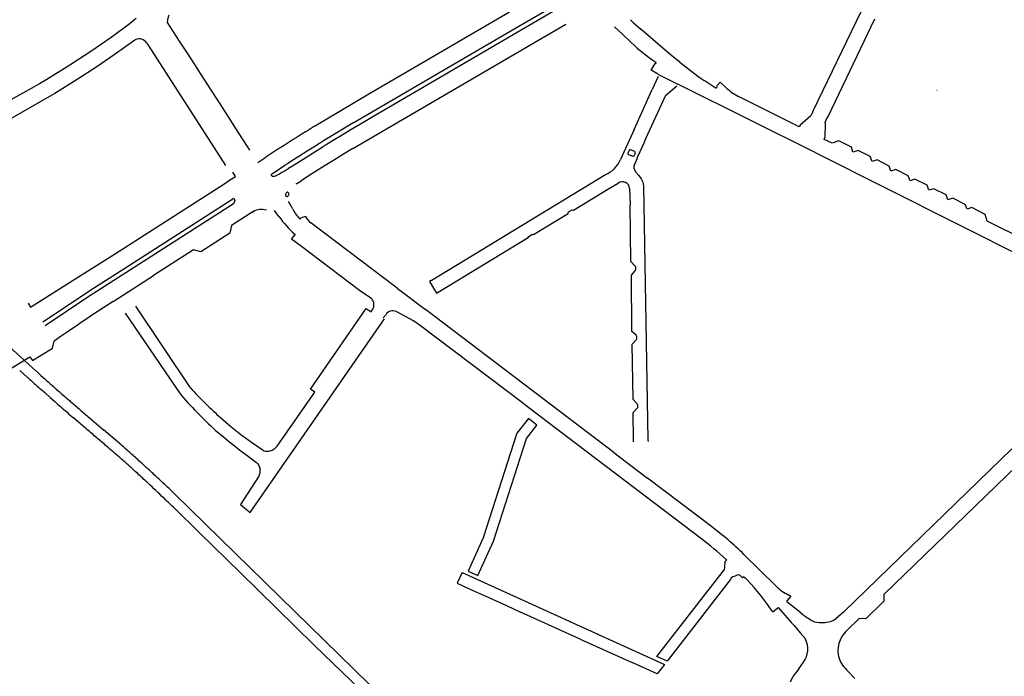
# Model space of a CAD drawing. Extents: x 148869 to 161638, y 453607 to 469810.
# Tile 847 of 1056: x 159124.27 to 159128.04, y 459847.22 to 459849.73. Entities that reach past the tile are written whole.
import ezdxf

# ---------------------------------------------------------------- set-up
doc = ezdxf.new("R2010")
doc.units = 0
doc.layers.add('LKI_V01_KANTRIJWEG', color=252, linetype='CONTINUOUS')

msp = doc.modelspace()

# ---------------------------------------------------------------- linework, layer by layer
at = {"layer": 'LKI_V01_KANTRIJWEG'}
for p, q in [((159126.179, 459849.7041), (159126.3178, 459849.7844)), ((159126.179, 459849.7041), (159126.3178, 459849.7844)), ((159126.326, 459849.7693), (159126.1882, 459849.6891)), ((159126.326, 459849.7693), (159126.1882, 459849.6891)), ((159124.7143, 459849.7335), (159124.7016, 459849.7233)), ((159124.7143, 459849.7335), (159124.7016, 459849.7233)), ((159126.6058, 459849.7286), (159126.6109, 459849.7238)), ((159126.6058, 459849.7286), (159126.6109, 459849.7238)), ((159127.4878, 459849.7594), (159127.3057, 459849.3815)), ((159127.4878, 459849.7594), (159127.3057, 459849.3815)), ((159127.3622, 459849.3586), (159127.5413, 459849.7331)), ((159127.3622, 459849.3586), (159127.5413, 459849.7331)), ((159125.545, 459849.3346), (159126.179, 459849.7041)), ((159125.545, 459849.3346), (159126.179, 459849.7041)), ((159126.2208, 459849.6318), (159126.3584, 459849.712)), ((159126.2208, 459849.6318), (159126.3584, 459849.712)), ((159126.5443, 459849.7025), (159126.5755, 459849.6742)), ((159126.5443, 459849.7025), (159126.5755, 459849.6742)), ((159126.6109, 459849.7238), (159126.616, 459849.7189)), ((159126.6109, 459849.7238), (159126.616, 459849.7189)), ((159126.616, 459849.7189), (159126.6462, 459849.6927)), ((159126.616, 459849.7189), (159126.6462, 459849.6927)), ((159126.7574, 459849.5967), (159126.6462, 459849.6927)), ((159126.7574, 459849.5967), (159126.6462, 459849.6927)), ((159126.1882, 459849.6891), (159125.6508, 459849.3755)), ((159126.1882, 459849.6891), (159125.6508, 459849.3755)), ((159126.5755, 459849.6742), (159126.6101, 459849.641)), ((159126.5755, 459849.6742), (159126.6101, 459849.641)), ((159125.5433, 459849.2371), (159126.2208, 459849.6318)), ((159125.5433, 459849.2371), (159126.2208, 459849.6318)), ((159126.7943, 459849.5673), (159126.7574, 459849.5967)), ((159126.7943, 459849.5673), (159126.7574, 459849.5967)), ((159126.6857, 459849.5359), (159126.7, 459849.5618)), ((159126.6857, 459849.5359), (159126.7, 459849.5618)), ((159126.7126, 459849.512), (159126.6894, 459849.4625)), ((159126.7126, 459849.512), (159126.6894, 459849.4625)), ((159126.7159, 459849.5187), (159126.7868, 459849.4827)), ((159126.7159, 459849.5187), (159126.7868, 459849.4827)), ((159126.7398, 459849.4396), (159126.7834, 459849.476)), ((159126.7398, 459849.4396), (159126.7834, 459849.476)), ((159126.9305, 459849.4686), (159126.888, 459849.4965)), ((159126.9305, 459849.4686), (159126.888, 459849.4965)), ((159126.9359, 459849.4762), (159126.9493, 459849.491)), ((159126.9359, 459849.4762), (159126.9493, 459849.491)), ((159126.9707, 459849.4706), (159126.9493, 459849.491)), ((159126.9707, 459849.4706), (159126.9493, 459849.491)), ((159126.62, 459849.3096), (159126.6894, 459849.4625)), ((159126.62, 459849.3096), (159126.6894, 459849.4625)), ((159127.2521, 459849.3194), (159127.0199, 459849.4352)), ((159127.2521, 459849.3194), (159127.0199, 459849.4352)), ((159127.7797, 459849.458), (159127.7789, 459849.4586)), ((159127.7797, 459849.458), (159127.7789, 459849.4586)), ((159125.6195, 459849.3573), (159125.5883, 459849.3391)), ((159125.6195, 459849.3573), (159125.5883, 459849.3391)), ((159125.6508, 459849.3755), (159125.6195, 459849.3573)), ((159125.6508, 459849.3755), (159125.6195, 459849.3573)), ((159127.2961, 459849.3622), (159127.2553, 459849.3259)), ((159127.2961, 459849.3622), (159127.2553, 459849.3259)), ((159127.3003, 459849.3688), (159127.2961, 459849.3622)), ((159127.3003, 459849.3688), (159127.2961, 459849.3622)), ((159127.3057, 459849.3815), (159127.3003, 459849.3688)), ((159127.3057, 459849.3815), (159127.3003, 459849.3688)), ((159127.3542, 459849.3432), (159127.3622, 459849.3586)), ((159127.3542, 459849.3432), (159127.3622, 459849.3586)), ((159125.545, 459849.3346), (159125.4882, 459849.3004)), ((159125.545, 459849.3346), (159125.4882, 459849.3004)), ((159125.5883, 459849.3391), (159125.5337, 459849.3069)), ((159125.5883, 459849.3391), (159125.5337, 459849.3069)), ((159127.2553, 459849.3259), (159127.2521, 459849.3194)), ((159127.2553, 459849.3259), (159127.2521, 459849.3194)), ((159127.3515, 459849.3352), (159127.3497, 459849.2788)), ((159127.3515, 459849.3352), (159127.3497, 459849.2788)), ((159127.3515, 459849.3352), (159127.3542, 459849.3432)), ((159127.3515, 459849.3352), (159127.3542, 459849.3432)), ((159125.4882, 459849.3004), (159125.4317, 459849.2659)), ((159125.4882, 459849.3004), (159125.4317, 459849.2659)), ((159125.5021, 459849.2881), (159125.4678, 459849.2674)), ((159125.5021, 459849.2881), (159125.4678, 459849.2674)), ((159125.5337, 459849.3069), (159125.5021, 459849.2881)), ((159125.5337, 459849.3069), (159125.5021, 459849.2881)), ((159126.62, 459849.3096), (159126.5679, 459849.194)), ((159126.62, 459849.3096), (159126.5679, 459849.194)), ((159127.3471, 459849.2717), (159127.3497, 459849.2788)), ((159127.3471, 459849.2717), (159127.3497, 459849.2788)), ((159125.3294, 459849.1804), (159125.4299, 459849.2439)), ((159125.3294, 459849.1804), (159125.4299, 459849.2439)), ((159125.3873, 459849.2382), (159125.3688, 459849.2266)), ((159125.3873, 459849.2382), (159125.3688, 459849.2266)), ((159125.416, 459849.2562), (159125.3873, 459849.2382)), ((159125.416, 459849.2562), (159125.3873, 459849.2382)), ((159125.4317, 459849.2659), (159125.416, 459849.2562)), ((159125.4317, 459849.2659), (159125.416, 459849.2562)), ((159125.4411, 459849.2509), (159125.4299, 459849.2439)), ((159125.4411, 459849.2509), (159125.4299, 459849.2439)), ((159125.4678, 459849.2674), (159125.4411, 459849.2509)), ((159125.4678, 459849.2674), (159125.4411, 459849.2509)), ((159127.3774, 459849.2567), (159127.3471, 459849.2717)), ((159127.3774, 459849.2567), (159127.3471, 459849.2717)), ((159125.1795, 459849.1837), (159125.2105, 459849.2039)), ((159125.1795, 459849.1837), (159125.2105, 459849.2039)), ((159125.3366, 459849.2061), (159125.3159, 459849.1929)), ((159125.3366, 459849.2061), (159125.3159, 459849.1929)), ((159125.3688, 459849.2266), (159125.3366, 459849.2061)), ((159125.3688, 459849.2266), (159125.3366, 459849.2061)), ((159125.5081, 459849.2155), (159125.473, 459849.1937)), ((159125.5081, 459849.2155), (159125.473, 459849.1937)), ((159125.5433, 459849.2371), (159125.5081, 459849.2155)), ((159125.5433, 459849.2371), (159125.5081, 459849.2155)), ((159126.6011, 459849.2292), (159126.5957, 459849.2192)), ((159126.6011, 459849.2292), (159126.5957, 459849.2192)), ((159126.5981, 459849.2134), (159126.6146, 459849.2076)), ((159126.5981, 459849.2134), (159126.6146, 459849.2076)), ((159126.6223, 459849.2253), (159126.6055, 459849.2313)), ((159126.6223, 459849.2253), (159126.6055, 459849.2313)), ((159126.6199, 459849.209), (159126.6246, 459849.2194)), ((159126.6199, 459849.209), (159126.6246, 459849.2194)), ((159127.3148, 459849.2207), (159128.2881, 459848.7316)), ((159127.3148, 459849.2207), (159128.2881, 459848.7316)), ((159125.3159, 459849.1929), (159125.2952, 459849.1797)), ((159125.3159, 459849.1929), (159125.2952, 459849.1797)), ((159125.3048, 459849.165), (159125.2965, 459849.1594)), ((159125.3048, 459849.165), (159125.2965, 459849.1594)), ((159125.3064, 459849.166), (159125.3048, 459849.165)), ((159125.3064, 459849.166), (159125.3048, 459849.165)), ((159125.3064, 459849.166), (159125.3294, 459849.1804)), ((159125.3064, 459849.166), (159125.3294, 459849.1804)), ((159125.473, 459849.1937), (159125.4214, 459849.1615)), ((159125.473, 459849.1937), (159125.4214, 459849.1615)), ((159125.2313, 459849.1348), (159125.2337, 459849.1401)), ((159125.2313, 459849.1348), (159125.2337, 459849.1401)), ((159125.2353, 459849.131), (159125.2313, 459849.1348)), ((159125.2353, 459849.131), (159125.2313, 459849.1348)), ((159125.2533, 459849.1349), (159125.2514, 459849.1338)), ((159125.2533, 459849.1349), (159125.2514, 459849.1338)), ((159125.2935, 459849.1575), (159125.2965, 459849.1594)), ((159125.2935, 459849.1575), (159125.2965, 459849.1594)), ((159125.3652, 459849.1258), (159125.3443, 459849.1123)), ((159125.3652, 459849.1258), (159125.3443, 459849.1123)), ((159125.3861, 459849.1392), (159125.3652, 459849.1258)), ((159125.3861, 459849.1392), (159125.3652, 459849.1258)), ((159125.4214, 459849.1615), (159125.3861, 459849.1392)), ((159125.4214, 459849.1615), (159125.3861, 459849.1392)), ((159125.8434, 459848.7317), (159126.5104, 459849.1371)), ((159125.8434, 459848.7317), (159126.5104, 459849.1371)), ((159125.0535, 459849.1032), (159125.0717, 459849.1149)), ((159125.0535, 459849.1032), (159125.0717, 459849.1149)), ((159125.3269, 459849.1011), (159125.3289, 459849.1024)), ((159125.3269, 459849.1011), (159125.3289, 459849.1024)), ((159125.3289, 459849.1024), (159125.3443, 459849.1123)), ((159125.3289, 459849.1024), (159125.3443, 459849.1123)), ((159126.5196, 459849.0806), (159126.5587, 459849.1041)), ((159126.5196, 459849.0806), (159126.5587, 459849.1041)), ((159126.6029, 459849.0836), (159126.6046, 459849.0207)), ((159126.6029, 459849.0836), (159126.6046, 459849.0207)), ((159125.3124, 459849.0072), (159125.2977, 459849.0344)), ((159125.3124, 459849.0072), (159125.2977, 459849.0344)), ((159126.6077, 459848.8039), (159126.6046, 459849.0207)), ((159126.6077, 459848.8039), (159126.6046, 459849.0207)), ((159125.1507, 459848.9876), (159125.1333, 459848.9764)), ((159125.1507, 459848.9876), (159125.1333, 459848.9764)), ((159125.1605, 459848.9939), (159125.1507, 459848.9876)), ((159125.1605, 459848.9939), (159125.1507, 459848.9876)), ((159125.1605, 459848.9939), (159125.1616, 459848.9946)), ((159125.1616, 459848.9946), (159125.1605, 459848.9939)), ((159125.1605, 459848.9939), (159125.1616, 459848.9946)), ((159125.1616, 459848.9946), (159125.1605, 459848.9939)), ((159125.2609, 459848.9762), (159125.2442, 459848.9993)), ((159125.2609, 459848.9762), (159125.2442, 459848.9993)), ((159125.363, 459848.9766), (159125.3436, 459848.9705)), ((159125.363, 459848.9766), (159125.3436, 459848.9705)), ((159125.3392, 459848.9683), (159125.3406, 459848.9673)), ((159125.3392, 459848.9683), (159125.3406, 459848.9673)), ((159125.7132, 459848.7029), (159125.3825, 459848.9527)), ((159125.7132, 459848.7029), (159125.3825, 459848.9527)), ((159128.1971, 459848.8455), (159127.9715, 459848.9583)), ((159128.1971, 459848.8455), (159127.9715, 459848.9583)), ((159125.3189, 459848.9048), (159125.3082, 459848.891)), ((159125.3189, 459848.9048), (159125.3082, 459848.891)), ((159125.3222, 459848.9078), (159125.3214, 459848.9084)), ((159125.3222, 459848.9078), (159125.3214, 459848.9084)), ((159126.6232, 459848.7879), (159126.6077, 459848.8039)), ((159126.6232, 459848.7879), (159126.6077, 459848.8039)), ((159124.6261, 459848.6515), (159124.7811, 459848.7508)), ((159124.6261, 459848.6515), (159124.7811, 459848.7508)), ((159126.6094, 459848.752), (159126.6242, 459848.7688)), ((159126.6094, 459848.752), (159126.6242, 459848.7688)), ((159126.6118, 459848.537), (159126.6094, 459848.752)), ((159126.6118, 459848.537), (159126.6094, 459848.752)), ((159126.6262, 459848.7738), (159126.626, 459848.7831)), ((159126.6262, 459848.7738), (159126.626, 459848.7831)), ((159125.7132, 459848.7029), (159125.8214, 459848.6205)), ((159125.7132, 459848.7029), (159125.8214, 459848.6205)), ((159124.6083, 459848.6399), (159124.5905, 459848.6283)), ((159124.6083, 459848.6399), (159124.5905, 459848.6283)), ((159124.6261, 459848.6515), (159124.6083, 459848.6399)), ((159124.6261, 459848.6515), (159124.6083, 459848.6399)), ((159124.0957, 459848.599), (159124.3323, 459848.3844)), ((159124.0957, 459848.599), (159124.3323, 459848.3844)), ((159124.5553, 459848.6052), (159124.5139, 459848.5777)), ((159124.5553, 459848.6052), (159124.5139, 459848.5777)), ((159124.5648, 459848.6115), (159124.5553, 459848.6052)), ((159124.5648, 459848.6115), (159124.5553, 459848.6052)), ((159124.5905, 459848.6283), (159124.5648, 459848.6115)), ((159124.5905, 459848.6283), (159124.5648, 459848.6115)), ((159124.6719, 459848.6064), (159124.8799, 459848.3015)), ((159124.6719, 459848.6064), (159124.8799, 459848.3015)), ((159124.9218, 459848.3211), (159124.7131, 459848.633)), ((159124.9218, 459848.3211), (159124.7131, 459848.633)), ((159125.3818, 459848.3158), (159125.5949, 459848.6248)), ((159125.3818, 459848.3158), (159125.5949, 459848.6248)), ((159125.5949, 459848.6248), (159125.6137, 459848.6117)), ((159125.5949, 459848.6248), (159125.6137, 459848.6117)), ((159125.6137, 459848.6117), (159125.62, 459848.622)), ((159125.6137, 459848.6117), (159125.62, 459848.622)), ((159125.62, 459848.622), (159125.6219, 459848.6255)), ((159125.62, 459848.622), (159125.6219, 459848.6255)), ((159125.6706, 459848.6022), (159125.6602, 459848.5889)), ((159125.6706, 459848.6022), (159125.6602, 459848.5889)), ((159126.5422, 459848.0741), (159125.8214, 459848.6205)), ((159126.5422, 459848.0741), (159125.8214, 459848.6205)), ((159124.4934, 459848.5639), (159124.4468, 459848.5316)), ((159124.4934, 459848.5639), (159124.4468, 459848.5316)), ((159124.4967, 459848.5662), (159124.4934, 459848.5639)), ((159124.4967, 459848.5662), (159124.4934, 459848.5639)), ((159124.5139, 459848.5777), (159124.4967, 459848.5662)), ((159124.5139, 459848.5777), (159124.4967, 459848.5662)), ((159124.4468, 459848.5316), (159124.4239, 459848.5156)), ((159124.4468, 459848.5316), (159124.4239, 459848.5156)), ((159126.6278, 459848.522), (159126.6118, 459848.537)), ((159126.6278, 459848.522), (159126.6118, 459848.537)), ((159124.4239, 459848.5156), (159124.401, 459848.4997)), ((159124.4239, 459848.5156), (159124.401, 459848.4997)), ((159126.6126, 459848.4882), (159126.628, 459848.5042)), ((159126.6126, 459848.4882), (159126.628, 459848.5042)), ((159126.6158, 459848.2762), (159126.6126, 459848.4882)), ((159126.6158, 459848.2762), (159126.6126, 459848.4882)), ((159126.6303, 459848.5094), (159126.6303, 459848.5164)), ((159126.6303, 459848.5094), (159126.6303, 459848.5164)), ((159124.2988, 459848.3611), (159124.2689, 459848.388)), ((159124.2988, 459848.3611), (159124.2689, 459848.388)), ((159125.2543, 459848.0985), (159125.3984, 459848.3043)), ((159125.2543, 459848.0985), (159125.3984, 459848.3043)), ((159125.3984, 459848.3043), (159125.3818, 459848.3158)), ((159125.3984, 459848.3043), (159125.3818, 459848.3158)), ((159126.2001, 459848.2572), (159126.1922, 459848.2639)), ((159126.2001, 459848.2572), (159126.1922, 459848.2639)), ((159126.6315, 459848.2603), (159126.6158, 459848.2762)), ((159126.6315, 459848.2603), (159126.6158, 459848.2762)), ((159126.2918, 459848.1872), (159126.2001, 459848.2572)), ((159126.2918, 459848.1872), (159126.2001, 459848.2572)), ((159126.6158, 459848.227), (159126.6322, 459848.243)), ((159126.6158, 459848.227), (159126.6322, 459848.243)), ((159126.618, 459848.1213), (159126.6158, 459848.227)), ((159126.618, 459848.1213), (159126.6158, 459848.227)), ((159126.6346, 459848.249), (159126.6343, 459848.2553)), ((159126.6346, 459848.249), (159126.6343, 459848.2553)), ((159124.5215, 459848.1659), (159124.4745, 459848.2061)), ((159124.5215, 459848.1659), (159124.4745, 459848.2061)), ((159124.5356, 459848.2066), (159124.5891, 459848.161)), ((159124.5356, 459848.2066), (159124.5891, 459848.161)), ((159126.8785, 459847.7427), (159126.2918, 459848.1872)), ((159126.8785, 459847.7427), (159126.2918, 459848.1872)), ((159124.6568, 459848.1029), (159124.5891, 459848.161)), ((159124.6568, 459848.1029), (159124.5891, 459848.161)), ((159126.6179, 459848.1145), (159126.618, 459848.1213)), ((159126.6179, 459848.1145), (159126.618, 459848.1213)), ((159126.6724, 459848.1222), (159126.6731, 459848.1159)), ((159126.6724, 459848.1222), (159126.6731, 459848.1159)), ((159126.5422, 459848.0741), (159126.6714, 459847.9759)), ((159126.5422, 459848.0741), (159126.6714, 459847.9759)), ((159127.5767, 459847.5313), (159128.1287, 459848.0657)), ((159127.5767, 459847.5313), (159128.1287, 459848.0657)), ((159126.9155, 459847.7906), (159126.6714, 459847.9759)), ((159126.9155, 459847.7906), (159126.6714, 459847.9759)), ((159125.836, 459846.9638), (159124.8633, 459847.9135)), ((159125.836, 459846.9638), (159124.8633, 459847.9135)), ((159126.969, 459847.6568), (159126.9743, 459847.6626)), ((159126.969, 459847.6568), (159126.9743, 459847.6626)), ((159126.9706, 459847.666), (159126.9743, 459847.6626)), ((159126.9706, 459847.666), (159126.9743, 459847.6626)), ((159127.162, 459847.5639), (159127.0402, 459847.6838)), ((159127.162, 459847.5639), (159127.0402, 459847.6838)), ((159127.0395, 459847.5986), (159127.0447, 459847.594)), ((159127.0395, 459847.5986), (159127.0447, 459847.594)), ((159127.0447, 459847.594), (159127.0528, 459847.586)), ((159127.0447, 459847.594), (159127.0528, 459847.586)), ((159125.9675, 459847.5624), (159126.0121, 459847.5418)), ((159125.9675, 459847.5624), (159126.0121, 459847.5418)), ((159126.0121, 459847.5418), (159126.0411, 459847.5287)), ((159126.0121, 459847.5418), (159126.0411, 459847.5287)), ((159126.0411, 459847.5287), (159126.131, 459847.488)), ((159126.0411, 459847.5287), (159126.131, 459847.488)), ((159127.2203, 459847.5243), (159127.205, 459847.5078)), ((159127.2203, 459847.5243), (159127.205, 459847.5078)), ((159127.2203, 459847.5243), (159127.2119, 459847.5279)), ((159127.2203, 459847.5243), (159127.2119, 459847.5279)), ((159127.5067, 459847.4379), (159127.5762, 459847.5057)), ((159127.5067, 459847.4379), (159127.5762, 459847.5057)), ((159127.5762, 459847.5057), (159127.5767, 459847.5313)), ((159127.5762, 459847.5057), (159127.5767, 459847.5313)), ((159126.131, 459847.488), (159126.1847, 459847.463)), ((159126.131, 459847.488), (159126.1847, 459847.463)), ((159127.1512, 459847.4638), (159127.1689, 459847.4784)), ((159127.1512, 459847.4638), (159127.1689, 459847.4784)), ((159127.1719, 459847.479), (159127.2218, 459847.4226)), ((159127.1719, 459847.479), (159127.2218, 459847.4226)), ((159127.2577, 459847.46), (159127.2049, 459847.5029)), ((159127.2577, 459847.46), (159127.2049, 459847.5029)), ((159126.4138, 459847.3595), (159126.1847, 459847.463)), ((159126.4138, 459847.3595), (159126.1847, 459847.463)), ((159127.2577, 459847.46), (159127.2655, 459847.4538)), ((159127.2577, 459847.46), (159127.2655, 459847.4538)), ((159127.4816, 459847.4381), (159127.4341, 459847.3927)), ((159127.4816, 459847.4381), (159127.4341, 459847.3927)), ((159127.5067, 459847.4379), (159127.4816, 459847.4381)), ((159127.5067, 459847.4379), (159127.4816, 459847.4381)), ((159127.2218, 459847.4226), (159127.2318, 459847.4114)), ((159127.2218, 459847.4226), (159127.2318, 459847.4114)), ((159127.2318, 459847.4114), (159127.256, 459847.3844)), ((159127.2318, 459847.4114), (159127.256, 459847.3844)), ((159126.4138, 459847.3595), (159126.6119, 459847.2698)), ((159126.4138, 459847.3595), (159126.6119, 459847.2698)), ((159127.2752, 459847.3603), (159127.256, 459847.3844)), ((159127.2752, 459847.3603), (159127.256, 459847.3844)), ((159127.2501, 459847.2463), (159127.237, 459847.2298)), ((159127.2501, 459847.2463), (159127.237, 459847.2298)), ((159127.2501, 459847.2463), (159127.2681, 459847.2715)), ((159127.2501, 459847.2463), (159127.2681, 459847.2715)), ((159127.4375, 459847.2375), (159127.465, 459847.2086)), ((159127.4375, 459847.2375), (159127.465, 459847.2086))]:
    msp.add_line(p, q, dxfattribs=at)
for points in [[(159124.8345, 459849.7187), (159124.8354, 459849.7289), (159124.8396, 459849.7458), (159124.8403, 459849.7469)], [(159124.8345, 459849.7187), (159124.8354, 459849.7289), (159124.8396, 459849.7458), (159124.8403, 459849.7469)], [(159125.397, 459849.3219), (159125.6052, 459849.4459), (159126.1431, 459849.7593)], [(159125.397, 459849.3219), (159125.6052, 459849.4459), (159126.1431, 459849.7593)], [(159124.7016, 459849.7233), (159124.6913, 459849.7149), (159124.6673, 459849.6966), (159124.6183, 459849.6616), (159124.5444, 459849.6106), (159124.4599, 459849.556), (159124.372, 459849.5006), (159124.3449, 459849.4846), (159124.2803, 459849.4485), (159124.255, 459849.4346), (159124.1937, 459849.4002), (159124.1297, 459849.3618), (159123.9869, 459849.2694), (159123.8708, 459849.1887), (159123.8473, 459849.1707), (159123.7688, 459849.1095)], [(159124.7016, 459849.7233), (159124.6913, 459849.7149), (159124.6673, 459849.6966), (159124.6183, 459849.6616), (159124.5444, 459849.6106), (159124.4599, 459849.556), (159124.372, 459849.5006), (159124.3449, 459849.4846), (159124.2803, 459849.4485), (159124.255, 459849.4346), (159124.1937, 459849.4002), (159124.1297, 459849.3618), (159123.9869, 459849.2694), (159123.8708, 459849.1887), (159123.8473, 459849.1707), (159123.7688, 459849.1095)], [(159125.1488, 459849.2308), (159125.1378, 459849.2481), (159125.1239, 459849.2702), (159125.1186, 459849.2781), (159125.0987, 459849.3091), (159125.0677, 459849.3576), (159125.0352, 459849.4078), (159125.0046, 459849.4552), (159124.9722, 459849.5054), (159124.9388, 459849.5575), (159124.9081, 459849.6055), (159124.8807, 459849.6476), (159124.8345, 459849.7187)], [(159125.1488, 459849.2308), (159125.1378, 459849.2481), (159125.1239, 459849.2702), (159125.1186, 459849.2781), (159125.0987, 459849.3091), (159125.0677, 459849.3576), (159125.0352, 459849.4078), (159125.0046, 459849.4552), (159124.9722, 459849.5054), (159124.9388, 459849.5575), (159124.9081, 459849.6055), (159124.8807, 459849.6476), (159124.8345, 459849.7187)], [(159124.4008, 459849.4452), (159124.403, 459849.4487), (159124.4884, 459849.5017), (159124.5641, 459849.5506), (159124.6303, 459849.5962), (159124.7094, 459849.6519), (159124.7106, 459849.653)], [(159124.4008, 459849.4452), (159124.403, 459849.4487), (159124.4884, 459849.5017), (159124.5641, 459849.5506), (159124.6303, 459849.5962), (159124.7094, 459849.6519), (159124.7106, 459849.653)], [(159124.7548, 459849.6394), (159124.7713, 459849.614), (159125.0566, 459849.172)], [(159124.7548, 459849.6394), (159124.7713, 459849.614), (159125.0566, 459849.172)], [(159126.7159, 459849.5187), (159126.7067, 459849.5242), (159126.6857, 459849.5359)], [(159126.7159, 459849.5187), (159126.7067, 459849.5242), (159126.6857, 459849.5359)], [(159127.3148, 459849.2207), (159126.8021, 459849.4755), (159126.7868, 459849.4827)], [(159127.3148, 459849.2207), (159126.8021, 459849.4755), (159126.7868, 459849.4827)], [(159124.4008, 459849.4452), (159124.3922, 459849.4404), (159124.1832, 459849.3219)], [(159124.4008, 459849.4452), (159124.3922, 459849.4404), (159124.1832, 459849.3219)], [(159127.9715, 459848.9583), (159127.9638, 459848.9843), (159127.912, 459849.0105), (159127.8939, 459849.004), (159127.8865, 459849.0227), (159127.8399, 459849.0468), (159127.8208, 459849.0402), (159127.8139, 459849.059), (159127.7671, 459849.0827), (159127.7479, 459849.0769), (159127.7416, 459849.0961), (159127.6945, 459849.1197), (159127.6758, 459849.1129), (159127.6688, 459849.1324), (159127.6217, 459849.1562), (159127.6023, 459849.1498), (159127.5962, 459849.169), (159127.5498, 459849.1928), (159127.5307, 459849.1866), (159127.5238, 459849.2056), (159127.4768, 459849.229), (159127.4575, 459849.223), (159127.4515, 459849.2419), (159127.4039, 459849.2656), (159127.3774, 459849.2567)], [(159127.9715, 459848.9583), (159127.9638, 459848.9843), (159127.912, 459849.0105), (159127.8939, 459849.004), (159127.8865, 459849.0227), (159127.8399, 459849.0468), (159127.8208, 459849.0402), (159127.8139, 459849.059), (159127.7671, 459849.0827), (159127.7479, 459849.0769), (159127.7416, 459849.0961), (159127.6945, 459849.1197), (159127.6758, 459849.1129), (159127.6688, 459849.1324), (159127.6217, 459849.1562), (159127.6023, 459849.1498), (159127.5962, 459849.169), (159127.5498, 459849.1928), (159127.5307, 459849.1866), (159127.5238, 459849.2056), (159127.4768, 459849.229), (159127.4575, 459849.223), (159127.4515, 459849.2419), (159127.4039, 459849.2656), (159127.3774, 459849.2567)], [(159125.2337, 459849.1401), (159125.2458, 459849.1478), (159125.2836, 459849.1724), (159125.2952, 459849.1797)], [(159125.2337, 459849.1401), (159125.2458, 459849.1478), (159125.2836, 459849.1724), (159125.2952, 459849.1797)], [(159125.0717, 459849.1149), (159125.0946, 459849.1295), (159125.0842, 459849.1462)], [(159125.0717, 459849.1149), (159125.0946, 459849.1295), (159125.0842, 459849.1462)], [(159126.6207, 459849.1582), (159126.6267, 459849.1456), (159126.6386, 459849.1331), (159126.6467, 459849.1208), (159126.6533, 459849.1079), (159126.6557, 459849.0933), (159126.6724, 459848.1222)], [(159126.6207, 459849.1582), (159126.6267, 459849.1456), (159126.6386, 459849.1331), (159126.6467, 459849.1208), (159126.6533, 459849.1079), (159126.6557, 459849.0933), (159126.6724, 459848.1222)], [(159124.301, 459848.6446), (159124.3098, 459848.6303), (159124.4832, 459848.7389), (159124.6309, 459848.8323), (159125.0535, 459849.1032)], [(159124.301, 459848.6446), (159124.3098, 459848.6303), (159124.4832, 459848.7389), (159124.6309, 459848.8323), (159125.0535, 459849.1032)], [(159125.8706, 459848.6867), (159126.2148, 459848.8956), (159126.2164, 459848.8998), (159126.2309, 459848.9085), (159126.2346, 459848.9077), (159126.3674, 459848.9884), (159126.3683, 459848.9942), (159126.3823, 459849.0025), (159126.3884, 459849.0013), (159126.5196, 459849.0806)], [(159125.8706, 459848.6867), (159126.2148, 459848.8956), (159126.2164, 459848.8998), (159126.2309, 459848.9085), (159126.2346, 459848.9077), (159126.3674, 459848.9884), (159126.3683, 459848.9942), (159126.3823, 459849.0025), (159126.3884, 459849.0013), (159126.5196, 459849.0806)], [(159124.3566, 459848.5732), (159124.5549, 459848.7054), (159124.6667, 459848.7763), (159125.0838, 459849.0439)], [(159124.3566, 459848.5732), (159124.5549, 459848.7054), (159124.6667, 459848.7763), (159125.0838, 459849.0439)], [(159125.0918, 459849.039), (159125.0886, 459849.0265), (159125.083, 459849.0224), (159124.5293, 459848.6674), (159124.37, 459848.5605), (159124.3664, 459848.5585)], [(159125.0918, 459849.039), (159125.0886, 459849.0265), (159125.083, 459849.0224), (159124.5293, 459848.6674), (159124.37, 459848.5605), (159124.3664, 459848.5585)], [(159125.1333, 459848.9764), (159125.0793, 459848.9418), (159125.0733, 459848.9131), (159124.9621, 459848.8419), (159124.9333, 459848.8484), (159124.7811, 459848.7508)], [(159125.1333, 459848.9764), (159125.0793, 459848.9418), (159125.0733, 459848.9131), (159124.9621, 459848.8419), (159124.9333, 459848.8484), (159124.7811, 459848.7508)], [(159125.3082, 459848.891), (159125.3468, 459848.8633), (159125.5696, 459848.6943), (159125.6118, 459848.6652)], [(159125.3082, 459848.891), (159125.3468, 459848.8633), (159125.5696, 459848.6943), (159125.6118, 459848.6652)], [(159125.8434, 459848.7317), (159125.8364, 459848.7274), (159125.8643, 459848.6827), (159125.8706, 459848.6867)], [(159125.8434, 459848.7317), (159125.8364, 459848.7274), (159125.8643, 459848.6827), (159125.8706, 459848.6867)], [(159126.1922, 459848.2639), (159125.7976, 459848.5627), (159125.7751, 459848.5769), (159125.7089, 459848.6126)], [(159126.1922, 459848.2639), (159125.7976, 459848.5627), (159125.7751, 459848.5769), (159125.7089, 459848.6126)], [(159125.1844, 459847.9833), (159125.1133, 459847.8746), (159125.1506, 459847.8442), (159125.6645, 459848.5852)], [(159125.1844, 459847.9833), (159125.1133, 459847.8746), (159125.1506, 459847.8442), (159125.6645, 459848.5852)], [(159123.9835, 459848.243), (159124.0627, 459848.2905), (159124.3072, 459848.44), (159124.3174, 459848.4256), (159124.3947, 459848.4729), (159124.401, 459848.4997)], [(159123.9835, 459848.243), (159124.0627, 459848.2905), (159124.3072, 459848.44), (159124.3174, 459848.4256), (159124.3947, 459848.4729), (159124.401, 459848.4997)], [(159124.3672, 459848.3001), (159124.3849, 459848.2845), (159124.4026, 459848.2689)], [(159124.3672, 459848.3001), (159124.3849, 459848.2845), (159124.4026, 459848.2689)], [(159125.0389, 459848.2059), (159125.0766, 459848.1736), (159125.1154, 459848.1426), (159125.1552, 459848.1129), (159125.1962, 459848.0848)], [(159125.0389, 459848.2059), (159125.0766, 459848.1736), (159125.1154, 459848.1426), (159125.1552, 459848.1129), (159125.1962, 459848.0848)], [(159126.0429, 459847.7476), (159125.9849, 459847.6202), (159126.0223, 459847.603), (159126.0818, 459847.7345), (159126.2083, 459848.1273), (159126.2482, 459848.1784), (159126.2152, 459848.2037), (159126.1713, 459848.1471), (159126.0429, 459847.7476)], [(159126.0429, 459847.7476), (159125.9849, 459847.6202), (159126.0223, 459847.603), (159126.0818, 459847.7345), (159126.2083, 459848.1273), (159126.2482, 459848.1784), (159126.2152, 459848.2037), (159126.1713, 459848.1471), (159126.0429, 459847.7476)], [(159128.0654, 459848.0879), (159127.4231, 459847.4643), (159127.3923, 459847.4377)], [(159128.0654, 459848.0879), (159127.4231, 459847.4643), (159127.3923, 459847.4377)], [(159125.1743, 459848.0358), (159125.1797, 459848.0305), (159125.1838, 459848.0241), (159125.1866, 459848.0171), (159125.1884, 459848.0098)], [(159125.1743, 459848.0358), (159125.1797, 459848.0305), (159125.1838, 459848.0241), (159125.1866, 459848.0171), (159125.1884, 459848.0098)], [(159124.8567, 459847.8645), (159124.9584, 459847.7647), (159125.112, 459847.6147), (159125.2514, 459847.4787), (159125.3974, 459847.3359), (159125.5366, 459847.1997), (159125.6758, 459847.064), (159125.8151, 459846.9284), (159125.9545, 459846.7922), (159125.9792, 459846.7681)], [(159124.8567, 459847.8645), (159124.9584, 459847.7647), (159125.112, 459847.6147), (159125.2514, 459847.4787), (159125.3974, 459847.3359), (159125.5366, 459847.1997), (159125.6758, 459847.064), (159125.8151, 459846.9284), (159125.9545, 459846.7922), (159125.9792, 459846.7681)], [(159126.99, 459847.5935), (159126.9911, 459847.592), (159126.7459, 459847.2751), (159126.707, 459847.2928), (159126.9653, 459847.6267)], [(159126.99, 459847.5935), (159126.9911, 459847.592), (159126.7459, 459847.2751), (159126.707, 459847.2928), (159126.9653, 459847.6267)], [(159125.9618, 459847.6148), (159125.9431, 459847.5734), (159125.9675, 459847.5624)], [(159125.9618, 459847.6148), (159125.9431, 459847.5734), (159125.9675, 459847.5624)], [(159125.9618, 459847.6148), (159126.7367, 459847.263), (159126.7082, 459847.2266), (159126.6119, 459847.2698)], [(159125.9618, 459847.6148), (159126.7367, 459847.263), (159126.7082, 459847.2266), (159126.6119, 459847.2698)], [(159127.0395, 459847.5986), (159127.0352, 459847.5945), (159127.0234, 459847.6063)], [(159127.0395, 459847.5986), (159127.0352, 459847.5945), (159127.0234, 459847.6063)]]:
    msp.add_lwpolyline(points, dxfattribs=at)
for centre, radius, start, end in [((159124.7252, 459849.6216), 0.0345, 30.8641, 114.9832), ((159124.7252, 459849.6216), 0.0345, 30.8641, 114.9832), ((159127.0975, 459850.1552), 0.7085, 226.5326, 236.2106), ((159127.0975, 459850.1552), 0.7085, 226.5326, 236.2106), ((159126.7016, 459849.5642), 0.00285, 236.4895, 49.65), ((159126.7016, 459849.5642), 0.00285, 236.4895, 49.65), ((159127.6862, 459850.6501), 1.4028, 230.5256, 235.3207), ((159127.6862, 459850.6501), 1.4028, 230.5256, 235.3207), ((159126.9328, 459849.4727), 0.00468, 241.4013, 48.7256), ((159126.9328, 459849.4727), 0.00468, 241.4013, 48.7256), ((159127.1385, 459849.6522), 0.2473, 227.2548, 241.3313), ((159127.1385, 459849.6522), 0.2473, 227.2548, 241.3313), ((159136.4495, 459844.9038), 10.7168, 154.96091, 156.52129), ((159136.4495, 459844.9038), 10.7168, 154.96091, 156.52129), ((159131.4593, 459839.5276), 11.5186, 121.75628, 122.85393), ((159131.4593, 459839.5276), 11.5186, 121.75628, 122.85393), ((159126.6015, 459849.2182), 0.00587, 170.6642, 234.3477), ((159126.6015, 459849.2182), 0.00587, 170.6642, 234.3477), ((159126.6044, 459849.2278), 0.00365, 73.3497, 156.8266), ((159126.6044, 459849.2278), 0.00365, 73.3497, 156.8266), ((159126.6163, 459849.2121), 0.00474, 249.4229, 319.8189), ((159126.6163, 459849.2121), 0.00474, 249.4229, 319.8189), ((159126.62, 459849.221), 0.00483, 341.1122, 62.7601), ((159126.62, 459849.221), 0.00483, 341.1122, 62.7601), ((159126.4714, 459849.234), 0.1044, 291.9204, 337.4683), ((159126.4714, 459849.234), 0.1044, 291.9204, 337.4683), ((159126.6375, 459849.1667), 0.0188, 158.6664, 206.8465), ((159126.6375, 459849.1667), 0.0188, 158.6664, 206.8465), ((159125.2393, 459849.1548), 0.0242, 260.3106, 299.8994), ((159125.2393, 459849.1548), 0.0242, 260.3106, 299.8994), ((159124.9982, 459849.6365), 0.5627, 296.9534, 299.3054), ((159124.9982, 459849.6365), 0.5627, 296.9534, 299.3054), ((159125.052, 459849.5446), 0.4562, 299.0637, 301.9606), ((159125.052, 459849.5446), 0.4562, 299.0637, 301.9606), ((159126.5749, 459849.0811), 0.0281, 5.2245, 125.2203), ((159126.5749, 459849.0811), 0.0281, 5.2245, 125.2203), ((159125.2993, 459849.0599), 0.0132, 170.6334, 196.5434), ((159125.2993, 459849.0599), 0.0132, 170.6334, 196.5434), ((159125.2953, 459849.0607), 0.00908, 145.9013, 171.45), ((159125.2953, 459849.0607), 0.00908, 145.9013, 171.45), ((159125.2904, 459849.0572), 0.00391, 196.2823, 243.6555), ((159125.2904, 459849.0572), 0.00391, 196.2823, 243.6555), ((159125.2953, 459849.0608), 0.00903, 120.7285, 146.4476), ((159125.2953, 459849.0608), 0.00903, 120.7285, 146.4476), ((159125.2912, 459849.0588), 0.00562, 244.1032, 291.589), ((159125.2912, 459849.0588), 0.00562, 244.1032, 291.589), ((159125.2933, 459849.0635), 0.00567, 79.5005, 117.8046), ((159125.2933, 459849.0635), 0.00567, 79.5005, 117.8046), ((159125.2894, 459849.0631), 0.0102, 291.7791, 326.7341), ((159125.2894, 459849.0631), 0.0102, 291.7791, 326.7341), ((159125.2929, 459849.0631), 0.00623, 38.2864, 76.141), ((159125.2929, 459849.0631), 0.00623, 38.2864, 76.141), ((159125.2918, 459849.0622), 0.00756, 1.33, 38.4736), ((159125.2918, 459849.0622), 0.00756, 1.33, 38.4736), ((159125.2909, 459849.0622), 0.00855, 326.4611, 1.4643), ((159125.2909, 459849.0622), 0.00855, 326.4611, 1.4643), ((159125.0867, 459849.0396), 0.00517, 352.9661, 123.4112), ((159125.0867, 459849.0396), 0.00517, 352.9661, 123.4112), ((159125.1927, 459848.9464), 0.0574, 69.8033, 122.8202), ((159125.1927, 459848.9464), 0.0574, 69.8033, 122.8202), ((159125.5756, 459849.1964), 0.384, 214.975, 228.5675), ((159125.5756, 459849.1964), 0.384, 214.975, 228.5675), ((159125.4701, 459849.0873), 0.1769, 206.9179, 222.2715), ((159125.4701, 459849.0873), 0.1769, 206.9179, 222.2715), ((159125.4132, 459848.9978), 0.0545, 202.9413, 235.8231), ((159125.4132, 459848.9978), 0.0545, 202.9413, 235.8231), ((159125.3413, 459848.9696), 0.00246, 253.4972, 21.0839), ((159125.3413, 459848.9696), 0.00246, 253.4972, 21.0839), ((159125.3205, 459848.9064), 0.00225, 225.9092, 39.2214), ((159125.3205, 459848.9064), 0.00225, 225.9092, 39.2214), ((159126.4766, 459848.6994), 0.1713, 29.2569, 31.1068), ((159126.4766, 459848.6994), 0.1713, 29.2569, 31.1068), ((159126.6159, 459848.775), 0.0104, 323.675, 353.6699), ((159126.6159, 459848.775), 0.0104, 323.675, 353.6699), ((159125.5911, 459848.6388), 0.0335, 336.4989, 51.8315), ((159125.5911, 459848.6388), 0.0335, 336.4989, 51.8315), ((159125.6958, 459848.5853), 0.0303, 64.4332, 146.0745), ((159125.6958, 459848.5853), 0.0303, 64.4332, 146.0745), ((159126.5977, 459848.505), 0.0345, 19.254, 29.4485), ((159126.5977, 459848.505), 0.0345, 19.254, 29.4485), ((159126.6246, 459848.5087), 0.00574, 307.4225, 355.0208), ((159126.6246, 459848.5087), 0.00574, 307.4225, 355.0208), ((159126.6243, 459848.5087), 0.00602, 355.2316, 6.6781), ((159126.6243, 459848.5087), 0.00602, 355.2316, 6.6781), ((159124.4466, 459848.5082), 0.1684, 227.2847, 228.559), ((159124.4466, 459848.5082), 0.1684, 227.2847, 228.559), ((159129.7192, 459854.3422), 8.032, 227.90738, 228.19272), ((159129.7192, 459854.3422), 8.032, 227.90738, 228.19272), ((159124.326, 459848.3909), 0.0403, 227.5435, 229.1027), ((159124.326, 459848.3909), 0.0403, 227.5435, 229.1027), ((159133.8582, 459859.0377), 14.3308, 228.16428, 228.3431), ((159133.8582, 459859.0377), 14.3308, 228.16428, 228.3431), ((159131.8968, 459856.7702), 11.2934, 228.16957, 228.39149), ((159131.8968, 459856.7702), 11.2934, 228.16957, 228.39149), ((159134.3519, 459859.5756), 15.0608, 228.30003, 228.47441), ((159134.3519, 459859.5756), 15.0608, 228.30003, 228.47441), ((159132.2562, 459857.1802), 11.8387, 228.40846, 228.68825), ((159132.2562, 459857.1802), 11.8387, 228.40846, 228.68825), ((159126.0055, 459849.2534), 1.4742, 220.2203, 227.9698), ((159126.0055, 459849.2534), 1.4742, 220.2203, 227.9698), ((159126.0291, 459849.3298), 1.4978, 222.3337, 228.6186), ((159126.0291, 459849.3298), 1.4978, 222.3337, 228.6186), ((159131.2798, 459856.0716), 10.4008, 228.60747, 228.7727), ((159131.2798, 459856.0716), 10.4008, 228.60747, 228.7727), ((159127.0454, 459851.246), 3.9414, 228.6376, 229.0992), ((159127.0454, 459851.246), 3.9414, 228.6376, 229.0992), ((159128.646, 459853.0997), 6.3905, 229.1341, 229.55106), ((159128.646, 459853.0997), 6.3905, 229.1341, 229.55106), ((159126.6137, 459848.247), 0.0222, 21.9246, 36.9524), ((159126.6137, 459848.247), 0.0222, 21.9246, 36.9524), ((159128.5052, 459852.8996), 6.1866, 228.73827, 229.04139), ((159128.5052, 459852.8996), 6.1866, 228.73827, 229.04139), ((159129.3644, 459853.8763), 7.4874, 228.97538, 229.22584), ((159129.3644, 459853.8763), 7.4874, 228.97538, 229.22584), ((159128.014, 459852.3584), 5.4164, 229.5509, 230.0429), ((159128.014, 459852.3584), 5.4164, 229.5509, 230.0429), ((159126.6228, 459848.2503), 0.0118, 322.1982, 354.0022), ((159126.6228, 459848.2503), 0.0118, 322.1982, 354.0022), ((159121.9325, 459845.1047), 4.0092, 49.0792, 49.7768), ((159121.9325, 459845.1047), 4.0092, 49.0792, 49.7768), ((159126.9468, 459850.4484), 2.9937, 229.9014, 233.6962), ((159126.9468, 459850.4484), 2.9937, 229.9014, 233.6962), ((159121.3502, 459844.3147), 4.9883, 49.4036, 49.9693), ((159121.3502, 459844.3147), 4.9883, 49.4036, 49.9693), ((159119.8577, 459842.5571), 7.294, 48.99394, 49.48602), ((159119.8577, 459842.5571), 7.294, 48.99394, 49.48602), ((159121.0018, 459843.921), 5.554, 48.3449, 48.8462), ((159121.0018, 459843.921), 5.554, 48.3449, 48.8462), ((159120.4338, 459843.2853), 6.4065, 47.8936, 48.32826), ((159120.4338, 459843.2853), 6.4065, 47.8936, 48.32826), ((159125.2162, 459848.1152), 0.0364, 236.5949, 266.7455), ((159125.2162, 459848.1152), 0.0364, 236.5949, 266.7455), ((159125.2167, 459848.1175), 0.0387, 266.3049, 291.2083), ((159125.2167, 459848.1175), 0.0387, 266.3049, 291.2083), ((159125.2096, 459848.1348), 0.0574, 291.5461, 310.1912), ((159125.2096, 459848.1348), 0.0574, 291.5461, 310.1912), ((159125.2043, 459848.1418), 0.0662, 309.7328, 319.0626), ((159125.2043, 459848.1418), 0.0662, 309.7328, 319.0626), ((159122.5722, 459845.6727), 3.1617, 48.282, 49.0677), ((159122.5722, 459845.6727), 3.1617, 48.282, 49.0677), ((159122.689, 459845.7927), 2.9944, 47.6553, 48.4234), ((159122.689, 459845.7927), 2.9944, 47.6553, 48.4234), ((159122.0845, 459845.1062), 3.9488, 47.3325, 47.9473), ((159122.0845, 459845.1062), 3.9488, 47.3325, 47.9473), ((159120.9574, 459843.884), 5.5716, 47.1824, 47.7151), ((159120.9574, 459843.884), 5.5716, 47.1824, 47.7151), ((159120.7616, 459843.6532), 5.9138, 46.96377, 47.44951), ((159120.7616, 459843.6532), 5.9138, 46.96377, 47.44951), ((159125.1441, 459848.0028), 0.0448, 334.1862, 8.9426), ((159125.1441, 459848.0028), 0.0448, 334.1862, 8.9426), ((159123.0993, 459846.1946), 2.4209, 46.6797, 47.1989), ((159123.0993, 459846.1946), 2.4209, 46.6797, 47.1989), ((159120.9886, 459843.8841), 5.5902, 46.585, 47.049), ((159120.9886, 459843.8841), 5.5902, 46.585, 47.049), ((159110.3325, 459832.6265), 21.0512, 46.51518, 46.73569), ((159110.3325, 459832.6265), 21.0512, 46.51518, 46.73569), ((159120.6818, 459843.5559), 6.0394, 46.18158, 46.61104), ((159120.6818, 459843.5559), 6.0394, 46.18158, 46.61104), ((159122.094, 459845.01), 3.9724, 46.3112, 46.6856), ((159122.094, 459845.01), 3.9724, 46.3112, 46.6856), ((159119.4052, 459842.1671), 7.8853, 46.26328, 46.45195), ((159119.4052, 459842.1671), 7.8853, 46.26328, 46.45195), ((159126.1887, 459846.816), 1.2158, 45.5401, 53.2853), ((159126.1887, 459846.816), 1.2158, 45.5401, 53.2853), ((159126.1845, 459846.8156), 1.158, 47.2512, 53.183), ((159126.1845, 459846.8156), 1.158, 47.2512, 53.183), ((159126.7715, 459847.6663), 0.1977, 348.446, 357.2571), ((159126.7715, 459847.6663), 0.1977, 348.446, 357.2571), ((159127.0488, 459847.4899), 0.1192, 102.2959, 119.5909), ((159127.0488, 459847.4899), 0.1192, 102.2959, 119.5909), ((159126.286, 459846.8679), 1.0506, 34.5577, 43.1235), ((159126.286, 459846.8679), 1.0506, 34.5577, 43.1235), ((159127.2858, 459847.683), 0.1718, 223.911, 244.5395), ((159127.2858, 459847.683), 0.1718, 223.911, 244.5395), ((159127.2076, 459847.5053), 0.00362, 137.0592, 222.2392), ((159127.2076, 459847.5053), 0.00362, 137.0592, 222.2392), ((159127.1709, 459847.4764), 0.00275, 68.4623, 135.7798), ((159127.1709, 459847.4764), 0.00275, 68.4623, 135.7798), ((159127.4144, 459847.6485), 0.2452, 232.602, 242.9562), ((159127.4144, 459847.6485), 0.2452, 232.602, 242.9562), ((159127.3321, 459847.4829), 0.0602, 241.0379, 273.9227), ((159127.3321, 459847.4829), 0.0602, 241.0379, 273.9227), ((159127.3438, 459847.513), 0.0896, 282.5816, 302.7256), ((159127.3438, 459847.513), 0.0896, 282.5816, 302.7256), ((159127.3373, 459847.5457), 0.1229, 269.4983, 282.2405), ((159127.3373, 459847.5457), 0.1229, 269.4983, 282.2405), ((159127.5338, 459847.2922), 0.1416, 134.7737, 147.0367), ((159127.5338, 459847.2922), 0.1416, 134.7737, 147.0367), ((159127.1993, 459847.3217), 0.0852, 323.9107, 26.9405), ((159127.1993, 459847.3217), 0.0852, 323.9107, 26.9405), ((159127.4978, 459847.3167), 0.098, 147.5767, 215.1567), ((159127.4978, 459847.3167), 0.098, 147.5767, 215.1567), ((159127.548, 459847.3539), 0.1604, 215.6929, 226.4933), ((159127.548, 459847.3539), 0.1604, 215.6929, 226.4933), ((159127.4577, 459847.0779), 0.2679, 145.457, 154.0752), ((159127.4577, 459847.0779), 0.2679, 145.457, 154.0752)]:
    msp.add_arc(centre, radius, start, end, dxfattribs=at)

doc.saveas('drawing.dxf')
